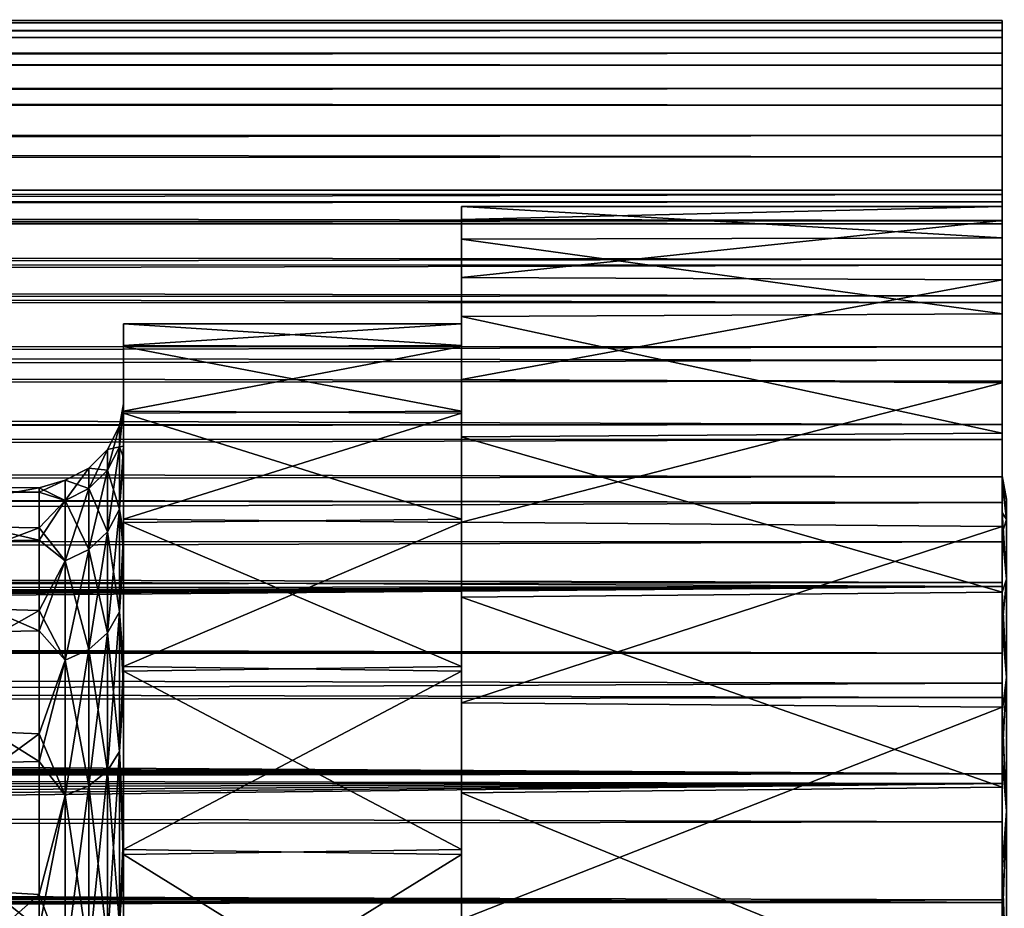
# Model space of a CAD drawing. Header units: metres. Extents: x -95 to 103, y -12 to 12.
# Tile 507 of 520: x 86.69 to 92.51, y 7.24 to 12.5. Entities that reach past the tile are written whole.
import ezdxf

# ---------------------------------------------------------------- set-up
doc = ezdxf.new("R2010")
doc.units = ezdxf.units.M
doc.layers.add('solid_P74500', color=7, linetype='CONTINUOUS')
doc.layers.add('solid_P74500_01', color=7, linetype='CONTINUOUS')

msp = doc.modelspace()

# ---------------------------------------------------------------- linework, layer by layer
at = {"layer": 'solid_P74500'}
for points in [[(92.5, 12.481928, 0.665971), (-94.018356, 12.49976, -0.077512), (-94.018356, 12.467588, 0.899581)], [(92.5, 12.495838, -0.301823), (-94.018356, 12.455473, -1.054131), (-94.018356, 12.49976, -0.077512)], [(92.5, 12.481928, 0.665971), (92.5, 12.495838, -0.301823), (-94.018356, 12.49976, -0.077512)], [(92.5, 12.495838, -0.301823), (92.5, 12.43596, -1.263382), (-94.018356, 12.455473, -1.054131)], [(92.5, 12.393863, 1.624296), (92.5, 12.481928, 0.665971), (-94.018356, 12.467588, 0.899581)], [(92.5, 12.393863, 1.624296), (-94.018356, 12.467588, 0.899581), (-94.018356, 12.359155, 1.871172)], [(92.5, 12.43596, -1.263382), (-94.018356, 12.334999, -2.024302), (-94.018356, 12.455473, -1.054131)], [(92.5, 12.43596, -1.263382), (92.5, 12.301381, -2.216895), (-94.018356, 12.334999, -2.024302)], [(92.5, 12.230513, 2.578059), (92.5, 12.393863, 1.624296), (-94.018356, 12.359155, 1.871172)], [(92.5, 12.230513, 2.578059), (-94.018356, 12.359155, 1.871172), (-94.018356, 12.175124, 2.831317)], [(92.5, 12.301381, -2.216895), (-94.018356, 12.139074, -2.982091), (-94.018356, 12.334999, -2.024302)], [(92.5, 12.301381, -2.216895), (92.5, 12.093372, -3.161001), (-94.018356, 12.139074, -2.982091)], [(92.5, 11.994627, 3.517508), (92.5, 12.230513, 2.578059), (-94.018356, 12.175124, 2.831317)], [(92.5, 11.994627, 3.517508), (-94.018356, 12.175124, 2.831317), (-94.018356, 11.91662, 3.774144)], [(92.5, 12.093372, -3.161001), (-94.018356, 11.868898, -3.921639), (-94.018356, 12.139074, -2.982091)], [(92.5, 12.093372, -3.161001), (92.5, 11.815084, -4.080569), (-94.018356, 11.868898, -3.921639)], [(92.5, 11.688339, 4.429967), (92.5, 11.994627, 3.517508), (-94.018356, 11.91662, 3.774144)], [(92.5, 11.688339, 4.429967), (-94.018356, 11.91662, 3.774144), (-94.018356, 11.585225, 4.693885)], [(92.5, 11.815084, -4.080569), (-94.018356, 11.526122, -4.8372), (-94.018356, 11.868898, -3.921639)], [(92.5, 11.815084, -4.080569), (92.5, 11.464594, -4.979849), (-94.018356, 11.526122, -4.8372)], [(92.5, 11.309745, 5.321542), (92.5, 11.688339, 4.429967), (-94.018356, 11.585225, 4.693885)], [(92.5, 11.309745, 5.321542), (-94.018356, 11.585225, 4.693885), (-94.018356, 11.182966, 5.584915)], [(92.5, 11.464594, -4.979849), (-94.018356, 11.112844, -5.723173), (-94.018356, 11.526122, -4.8372)], [(92.5, 11.464594, -4.979849), (92.5, 11.046103, -5.850588), (-94.018356, 11.112844, -5.723173)], [(92.5, 10.866352, 6.178134), (92.5, 11.309745, 5.321542), (-94.018356, 11.182966, 5.584915)], [(92.5, 10.866352, 6.178134), (-94.018356, 11.182966, 5.584915), (-94.018356, 10.712303, 6.441782)], [(92.5, 11.046103, -5.850588), (-94.018356, 10.631591, -6.574138), (-94.018356, 11.112844, -5.723173)], [(92.5, 11.046103, -5.850588), (92.5, 10.563919, -6.681711), (-94.018356, 10.631591, -6.574138)], [(92.5, 10.36127, 6.99251), (92.5, 10.866352, 6.178134), (-94.018356, 10.712303, 6.441782)], [(-90.699997, 10.024678, -5.63523), (92.5, 10.103848, -5.491487), (-92.5, 10.740477, -4.109482)], [(92.5, 10.36127, 6.99251), (-94.018356, 10.712303, 6.441782), (-94.018356, 10.176115, 7.259248)], [(92.5, 10.563919, -6.681711), (-94.018356, 10.085306, -7.38489), (-94.018356, 10.631591, -6.574138)], [(92.5, 10.563919, -6.681711), (92.5, 10.0152, -7.478519), (-94.018356, 10.085306, -7.38489)], [(92.5, 9.793223, 7.7681), (92.5, 10.36127, 6.99251), (-94.018356, 10.176115, 7.259248)], [(92.5, 9.793223, 7.7681), (-94.018356, 10.176115, 7.259248), (-94.018356, 9.577682, 8.03231)], [(92.5, 10.0152, -7.478519), (-94.018356, 9.477332, -8.150471), (-94.018356, 10.085306, -7.38489)], [(92.5, 10.0152, -7.478519), (92.5, 9.409225, -8.228889), (-94.018356, 9.477332, -8.150471)], [(92.5, 9.169497, 8.495161), (92.5, 9.793223, 7.7681), (-94.018356, 9.577682, 8.03231)], [(92.5, 9.169497, 8.495161), (-94.018356, 9.577682, 8.03231), (-94.018356, 8.920666, 8.756239)], [(92.5, 8.487373, 9.175829), (92.5, 9.169497, 8.495161), (-94.018356, 8.920666, 8.756239)], [(-84.199997, 8.54, -7.701844), (92.5, 9.145422, -6.971025), (-92.5, 8.940191, -7.233159)], [(-74.199997, 8.54, -7.701844), (92.5, 9.145422, -6.971025), (-79.199997, 8.54, -7.701844)], [(-69.199997, 8.54, -7.701844), (92.5, 9.145422, -6.971025), (-74.199997, 8.54, -7.701844)], [(-64.199997, 8.54, -7.701844), (92.5, 9.145422, -6.971025), (-69.199997, 8.54, -7.701844)], [(-59.200001, 8.54, -7.701844), (92.5, 9.145422, -6.971025), (-64.199997, 8.54, -7.701844)], [(-54.200001, 8.54, -7.701844), (92.5, 9.145422, -6.971025), (-59.200001, 8.54, -7.701844)], [(-49.200001, 8.54, -7.701844), (92.5, 9.145422, -6.971025), (-54.200001, 8.54, -7.701844)], [(-44.200001, 8.54, -7.701844), (92.5, 9.145422, -6.971025), (-49.200001, 8.54, -7.701844)], [(-39.200001, 8.54, -7.701844), (92.5, 9.145422, -6.971025), (-44.200001, 8.54, -7.701844)], [(-34.200001, 8.54, -7.701844), (92.5, 9.145422, -6.971025), (-39.200001, 8.54, -7.701844)], [(-29.200001, 8.54, -7.701844), (92.5, 9.145422, -6.971025), (-34.200001, 8.54, -7.701844)], [(-24.200001, 8.54, -7.701844), (92.5, 9.145422, -6.971025), (-29.200001, 8.54, -7.701844)], [(-19.200001, 8.54, -7.701844), (92.5, 9.145422, -6.971025), (-24.200001, 8.54, -7.701844)], [(-18.96921, 8.520817, -7.723062), (92.5, 9.145422, -6.971025), (-19.200001, 8.54, -7.701844)], [(92.5, 8.487373, 9.175829), (-94.018356, 8.920666, 8.756239), (-94.018356, 8.209083, 9.426609)], [(92.5, 7.752533, 9.805175), (92.5, 8.487373, 9.175829), (-94.018356, 8.209083, 9.426609)], [(92.5, 7.752533, 9.805175), (-94.018356, 8.209083, 9.426609), (-94.018356, 7.447287, 10.039319)], [(92.5, 6.975814, 10.372194), (92.5, 7.752533, 9.805175), (-94.018356, 7.447287, 10.039319)], [(92.5, 6.975814, 10.372194), (-94.018356, 7.447287, 10.039319), (-94.018356, 6.639937, 10.59062)]]:
    msp.add_3dface(points, dxfattribs=at)
at = {"layer": 'solid_P74500_01'}
for points in [[(92.5, 12.481928, 0.665971), (92.5, 12.43596, -1.263382), (92.5, 12.495838, -0.301823)], [(92.5, 12.393863, 1.624296), (92.5, 12.43596, -1.263382), (92.5, 12.481928, 0.665971)], [(92.5, 12.393863, 1.624296), (92.5, 12.301381, -2.216895), (92.5, 12.43596, -1.263382)], [(92.5, 12.230513, 2.578059), (92.5, 12.301381, -2.216895), (92.5, 12.393863, 1.624296)], [(92.5, 12.230513, 2.578059), (92.5, 12.093372, -3.161001), (92.5, 12.301381, -2.216895)], [(92.5, 11.994627, 3.517508), (92.5, 12.093372, -3.161001), (92.5, 12.230513, 2.578059)], [(92.5, 11.994627, 3.517508), (92.5, 11.815084, -4.080569), (92.5, 12.093372, -3.161001)], [(92.5, 11.688339, 4.429967), (92.5, 11.815084, -4.080569), (92.5, 11.994627, 3.517508)], [(92.5, 11.491738, -0.424625), (92.5, 11.464594, -4.979849), (92.5, 11.815084, -4.080569)], [(92.5, 11.491738, -0.424625), (92.5, 11.815084, -4.080569), (92.5, 11.688339, 4.429967)], [(92.5, 11.491738, -0.424625), (92.5, 11.688339, 4.429967), (92.5, 11.309745, 5.321542)], [(-92.5, 11.468995, 0.842063), (92.5, 11.491738, -0.424625), (92.5, 11.422012, 1.336178)], [(-92.5, 11.468995, -0.842063), (92.5, 11.292068, -2.174449), (92.5, 11.491738, -0.424625)], [(-92.5, 11.468995, 0.842063), (-92.5, 11.468995, -0.842063), (92.5, 11.491738, -0.424625)], [(92.5, 11.292068, -2.174449), (92.5, 11.464594, -4.979849), (92.5, 11.491738, -0.424625)], [(92.5, 11.491738, -0.424625), (92.5, 11.309745, 5.321542), (92.5, 11.422012, 1.336178)], [(-92.5, 11.223517, 2.504364), (-92.5, 11.468995, 0.842063), (92.5, 11.422012, 1.336178)], [(-92.5, 11.468995, -0.842063), (-92.5, 11.223517, -2.504364), (92.5, 11.292068, -2.174449)], [(-92.5, 11.223517, 2.504364), (92.5, 11.422012, 1.336178), (92.5, 11.082841, 3.068647)], [(92.5, 11.292068, -2.174449), (92.5, 11.046103, -5.850588), (92.5, 11.464594, -4.979849)], [(92.5, 11.422012, 1.336178), (92.5, 11.309745, 5.321542), (92.5, 11.082841, 3.068647)], [(89.300003, 11.317252, 1.370241), (92.5, 11.311933, 1.413201), (92.5, 11.394506, -0.338184)], [(89.300003, 11.393274, -0.379125), (92.5, 11.394506, -0.338184), (92.5, 11.20853, -2.078288)], [(89.300003, 11.393274, -0.379125), (89.300003, 11.317252, 1.370241), (92.5, 11.394506, -0.338184)], [(89.300003, 11.200934, -2.118537), (89.300003, 11.393274, -0.379125), (92.5, 11.20853, -2.078288)], [(89.300003, 10.699534, 0.015065), (89.300003, 11.317252, 1.370241), (89.300003, 11.393274, -0.379125)], [(89.300003, 10.570976, -1.654923), (89.300003, 11.393274, -0.379125), (89.300003, 11.200934, -2.118537)], [(89.300003, 10.570976, -1.654923), (89.300003, 10.699534, 0.015065), (89.300003, 11.393274, -0.379125)], [(92.5, 9.799985, 0.543777), (92.5, 11.394506, -0.338184), (92.5, 11.311933, 1.413201)], [(92.5, 9.758893, -1.04796), (92.5, 11.20853, -2.078288), (92.5, 11.394506, -0.338184)], [(92.5, 9.799985, 0.543777), (92.5, 9.758893, -1.04796), (92.5, 11.394506, -0.338184)], [(89.300003, 11.317252, 1.370241), (89.300003, 10.972964, 3.090317), (92.5, 11.311933, 1.413201)], [(89.300003, 10.565961, 1.686143), (89.300003, 10.972964, 3.090317), (89.300003, 11.317252, 1.370241)], [(89.300003, 10.699534, 0.015065), (89.300003, 10.565961, 1.686143), (89.300003, 11.317252, 1.370241)], [(89.300003, 10.972964, 3.090317), (92.5, 10.959953, 3.135862), (92.5, 11.311933, 1.413201)], [(92.5, 9.583197, 2.122322), (92.5, 11.311933, 1.413201), (92.5, 10.959953, 3.135862)], [(92.5, 9.583197, 2.122322), (92.5, 9.799985, 0.543777), (92.5, 11.311933, 1.413201)], [(92.5, 11.082841, 3.068647), (92.5, 11.309745, 5.321542), (92.5, 10.866352, 6.178134)], [(-92.5, 11.223517, -2.504364), (92.5, 10.826803, -3.876502), (92.5, 11.292068, -2.174449)], [(92.5, 10.826803, -3.876502), (92.5, 11.046103, -5.850588), (92.5, 11.292068, -2.174449)], [(-92.5, 10.740477, 4.109482), (-92.5, 11.223517, 2.504364), (92.5, 11.082841, 3.068647)], [(-92.5, 11.223517, -2.504364), (-92.5, 10.740477, -4.109482), (92.5, 10.826803, -3.876502)], [(89.300003, 11.200934, -2.118537), (92.5, 11.20853, -2.078288), (92.5, 10.758325, -3.77044)], [(89.300003, 10.743896, -3.811253), (89.300003, 11.200934, -2.118537), (92.5, 10.758325, -3.77044)], [(89.300003, 10.18262, -3.286901), (89.300003, 11.200934, -2.118537), (89.300003, 10.743896, -3.811253)], [(89.300003, 10.18262, -3.286901), (89.300003, 10.570976, -1.654923), (89.300003, 11.200934, -2.118537)], [(92.5, 9.460423, -2.615629), (92.5, 10.758325, -3.77044), (92.5, 11.20853, -2.078288)], [(92.5, 9.758893, -1.04796), (92.5, 9.460423, -2.615629), (92.5, 11.20853, -2.078288)], [(-92.5, 10.740477, 4.109482), (92.5, 11.082841, 3.068647), (92.5, 10.483776, 4.725131)], [(92.5, 11.082841, 3.068647), (92.5, 10.866352, 6.178134), (92.5, 10.483776, 4.725131)], [(92.5, 10.826803, -3.876502), (92.5, 10.563919, -6.681711), (92.5, 11.046103, -5.850588)], [(89.300003, 10.972964, 3.090317), (89.300003, 10.370142, 4.733569), (92.5, 10.959953, 3.135862)], [(89.300003, 10.17155, 3.321003), (89.300003, 10.370142, 4.733569), (89.300003, 10.972964, 3.090317)], [(89.300003, 10.565961, 1.686143), (89.300003, 10.17155, 3.321003), (89.300003, 10.972964, 3.090317)], [(89.300003, 10.370142, 4.733569), (92.5, 10.349706, 4.777828), (92.5, 10.959953, 3.135862)], [(92.5, 9.112163, 3.648175), (92.5, 10.959953, 3.135862), (92.5, 10.349706, 4.777828)], [(92.5, 9.112163, 3.648175), (92.5, 9.583197, 2.122322), (92.5, 10.959953, 3.135862)], [(92.5, 10.483776, 4.725131), (92.5, 10.866352, 6.178134), (92.5, 10.36127, 6.99251)], [(-92.5, 10.740477, -4.109482), (92.5, 10.103848, -5.491487), (92.5, 10.826803, -3.876502)], [(92.5, 10.103848, -5.491487), (92.5, 10.563919, -6.681711), (92.5, 10.826803, -3.876502)], [(-90.699997, 10.024678, 5.63523), (-92.5, 10.740477, 4.109482), (92.5, 10.483776, 4.725131)], [(89.300003, 10.743896, -3.811253), (92.5, 10.758325, -3.77044), (92.5, 10.052416, -5.376331)], [(89.300003, 10.029922, -5.418015), (89.300003, 10.743896, -3.811253), (92.5, 10.052416, -5.376331)], [(89.300003, 9.54318, -4.838486), (89.300003, 10.743896, -3.811253), (89.300003, 10.029922, -5.418015)], [(89.300003, 9.54318, -4.838486), (89.300003, 10.18262, -3.286901), (89.300003, 10.743896, -3.811253)], [(92.5, 8.909111, -4.119095), (92.5, 10.052416, -5.376331), (92.5, 10.758325, -3.77044)], [(92.5, 9.460423, -2.615629), (92.5, 8.909111, -4.119095), (92.5, 10.758325, -3.77044)], [(87.300003, 10.570976, 1.654923), (89.300003, 10.565961, 1.686143), (89.300003, 10.699534, 0.015065)], [(87.300003, 10.699534, -0.015065), (89.300003, 10.699534, 0.015065), (89.300003, 10.570976, -1.654923)], [(87.300003, 10.699534, -0.015065), (87.300003, 10.570976, 1.654923), (89.300003, 10.699534, 0.015065)], [(87.300003, 10.565961, -1.686143), (87.300003, 10.699534, -0.015065), (89.300003, 10.570976, -1.654923)], [(87.300003, 10.565961, -1.686143), (87.300003, 10.570976, 1.654923), (87.300003, 10.699534, -0.015065)], [(87.300003, 10.570976, 1.654923), (87.300003, 10.18262, 3.286901), (89.300003, 10.565961, 1.686143)], [(87.300003, 10.565961, -1.686143), (89.300003, 10.570976, -1.654923), (89.300003, 10.18262, -3.286901)], [(87.300003, 10.22588, 0.69491), (87.300003, 10.18262, 3.286901), (87.300003, 10.570976, 1.654923)], [(87.300003, 10.22588, 0.69491), (87.300003, 10.570976, 1.654923), (87.300003, 10.565961, -1.686143)], [(87.300003, 10.18262, 3.286901), (89.300003, 10.17155, 3.321003), (89.300003, 10.565961, 1.686143)], [(87.300003, 10.17155, -3.321003), (87.300003, 10.565961, -1.686143), (89.300003, 10.18262, -3.286901)], [(87.300003, 10.565961, -1.686143), (87.300003, 10.17155, -3.321003), (87.300003, 10.202912, -0.976411)], [(87.300003, 10.202912, -0.976411), (87.300003, 10.22588, 0.69491), (87.300003, 10.565961, -1.686143)], [(92.5, 10.103848, -5.491487), (92.5, 10.0152, -7.478519), (92.5, 10.563919, -6.681711)], [(-90.699997, 10.024678, 5.63523), (92.5, 10.483776, 4.725131), (92.5, 9.641595, 6.268019)], [(92.5, 10.483776, 4.725131), (92.5, 10.36127, 6.99251), (92.5, 9.793223, 7.7681)], [(92.5, 10.483776, 4.725131), (92.5, 9.793223, 7.7681), (92.5, 9.641595, 6.268019)], [(89.300003, 10.370142, 4.733569), (89.300003, 9.525717, 6.262519), (92.5, 10.349706, 4.777828)], [(89.300003, 9.524288, 4.875311), (89.300003, 9.525717, 6.262519), (89.300003, 10.370142, 4.733569)], [(89.300003, 10.17155, 3.321003), (89.300003, 9.524288, 4.875311), (89.300003, 10.370142, 4.733569)], [(89.300003, 9.525717, 6.262519), (92.5, 9.500687, 6.300681), (92.5, 10.349706, 4.777828)], [(92.5, 8.401117, 5.074662), (92.5, 10.349706, 4.777828), (92.5, 9.500687, 6.300681)], [(92.5, 8.401117, 5.074662), (92.5, 9.112163, 3.648175), (92.5, 10.349706, 4.777828)], [(87.275673, 9.971642, 1.579353), (87.300003, 9.97646, 2.351504), (87.300003, 10.22588, 0.69491)], [(87.275673, 10.09594), (87.300003, 10.22588, 0.69491), (87.300003, 10.202912, -0.976411)], [(87.275673, 9.971642, 1.579353), (87.300003, 10.22588, 0.69491), (87.275673, 10.09594)], [(87.275673, 9.971642, -1.579353), (87.300003, 10.202912, -0.976411), (87.300003, 9.908623, -2.622869)], [(87.275673, 10.09594), (87.300003, 10.202912, -0.976411), (87.275673, 9.971642, -1.579353)], [(87.300003, 10.22588, 0.69491), (87.300003, 9.97646, 2.351504), (87.300003, 10.18262, 3.286901)], [(87.300003, 9.908623, -2.622869), (87.300003, 10.202912, -0.976411), (87.300003, 10.17155, -3.321003)], [(87.300003, 10.18262, 3.286901), (87.300003, 9.54318, 4.838486), (89.300003, 10.17155, 3.321003)], [(87.300003, 10.17155, -3.321003), (89.300003, 10.18262, -3.286901), (89.300003, 9.54318, -4.838486)], [(87.300003, 9.97646, 2.351504), (87.300003, 9.54318, 4.838486), (87.300003, 10.18262, 3.286901)], [(87.300003, 9.54318, 4.838486), (89.300003, 9.524288, 4.875311), (89.300003, 10.17155, 3.321003)], [(87.300003, 9.524288, -4.875311), (87.300003, 10.17155, -3.321003), (89.300003, 9.54318, -4.838486)], [(87.300003, 9.908623, -2.622869), (87.300003, 10.17155, -3.321003), (87.300003, 9.524288, -4.875311)], [(-90.699997, 9.904712, -5.843516), (92.5, 9.145422, -6.971025), (92.5, 10.103848, -5.491487)], [(-90.699997, 9.96524, -5.739686), (-90.699997, 9.904712, -5.843516), (92.5, 10.103848, -5.491487)], [(-90.699997, 10.024678, -5.63523), (-90.699997, 9.96524, -5.739686), (92.5, 10.103848, -5.491487)], [(87.275673, 10.09594), (87.204697, 9.956362), (87.204697, 9.833782, 1.557518)], [(87.275673, 10.09594), (87.275673, 9.971642, -1.579353), (87.204697, 9.956362)], [(87.275673, 9.971642, 1.579353), (87.275673, 10.09594), (87.204697, 9.833782, 1.557518)], [(92.5, 9.145422, -6.971025), (92.5, 10.0152, -7.478519), (92.5, 10.103848, -5.491487)], [(-90.699997, 9.96524, 5.739686), (-90.699997, 10.024678, 5.63523), (92.5, 9.641595, 6.268019)], [(89.300003, 10.029922, -5.418015), (92.5, 10.052416, -5.376331), (92.5, 9.110524, -6.851632)], [(89.300003, 9.081054, -6.890465), (89.300003, 10.029922, -5.418015), (92.5, 9.110524, -6.851632)], [(89.300003, 8.670927, -6.268348), (89.300003, 10.029922, -5.418015), (89.300003, 9.081054, -6.890465)], [(89.300003, 8.670927, -6.268348), (89.300003, 9.54318, -4.838486), (89.300003, 10.029922, -5.418015)], [(92.5, 7.129109, -6.746914), (92.5, 9.110524, -6.851632), (92.5, 10.052416, -5.376331)], [(92.5, 8.123271, -5.508266), (92.5, 7.129109, -6.746914), (92.5, 10.052416, -5.376331)], [(92.5, 8.909111, -4.119095), (92.5, 8.123271, -5.508266), (92.5, 10.052416, -5.376331)], [(-90.699997, 9.904712, 5.843516), (-90.699997, 9.96524, 5.739686), (92.5, 9.641595, 6.268019)], [(87.275673, 9.971642, -1.579353), (87.204697, 9.833782, -1.557518), (87.204697, 9.956362)], [(87.275673, 9.971642, -1.579353), (87.275673, 9.60181, -3.119817), (87.204697, 9.833782, -1.557518)], [(87.275673, 9.971642, 1.579353), (87.204697, 9.833782, 1.557518), (87.204697, 9.469063, 3.076685)], [(87.275673, 9.60181, 3.119817), (87.275673, 9.971642, 1.579353), (87.204697, 9.469063, 3.076685)], [(87.275673, 9.60181, 3.119817), (87.300003, 9.45784, 3.950548), (87.300003, 9.97646, 2.351504)], [(87.275673, 9.60181, 3.119817), (87.300003, 9.97646, 2.351504), (87.275673, 9.971642, 1.579353)], [(87.275673, 9.971642, -1.579353), (87.300003, 9.908623, -2.622869), (87.275673, 9.60181, -3.119817)], [(87.300003, 9.97646, 2.351504), (87.300003, 9.45784, 3.950548), (87.300003, 9.54318, 4.838486)], [(92.5, 9.145422, -6.971025), (92.5, 9.409225, -8.228889), (92.5, 10.0152, -7.478519)], [(87.204697, 9.956362), (87.094017, 9.845584), (87.094017, 9.724368, 1.540189)], [(87.204697, 9.956362), (87.204697, 9.833782, -1.557518), (87.094017, 9.845584)], [(87.204697, 9.833782, 1.557518), (87.204697, 9.956362), (87.094017, 9.724368, 1.540189)], [(87.275673, 9.60181, -3.119817), (87.300003, 9.908623, -2.622869), (87.300003, 9.348649, -4.202593)], [(87.300003, 9.348649, -4.202593), (87.300003, 9.908623, -2.622869), (87.300003, 9.524288, -4.875311)], [(-92.5, 9.904712, 5.843516), (-90.699997, 9.904712, 5.843516), (92.5, 9.641595, 6.268019)], [(-92.5, 8.940191, 7.233159), (-92.5, 9.904712, 5.843516), (92.5, 9.641595, 6.268019)], [(-90.699997, 9.904712, -5.843516), (-92.5, 8.940191, -7.233159), (92.5, 9.145422, -6.971025)], [(87.094017, 9.845584), (86.954506, 9.774471), (86.954506, 9.654132, 1.529064)], [(87.094017, 9.845584), (87.094017, 9.724368, -1.540189), (86.954506, 9.774471)], [(87.094017, 9.724368, 1.540189), (87.094017, 9.845584), (86.954506, 9.654132, 1.529064)], [(87.204697, 9.833782, -1.557518), (87.094017, 9.724368, -1.540189), (87.094017, 9.845584)], [(87.204697, 9.833782, -1.557518), (87.204697, 9.469063, -3.076685), (87.094017, 9.724368, -1.540189)], [(87.204697, 9.833782, 1.557518), (87.094017, 9.724368, 1.540189), (87.094017, 9.363707, 3.042453)], [(87.204697, 9.469063, 3.076685), (87.204697, 9.833782, 1.557518), (87.094017, 9.363707, 3.042453)], [(87.275673, 9.60181, -3.119817), (87.204697, 9.469063, -3.076685), (87.204697, 9.833782, -1.557518)], [(92.524475, 9.660992), (92.5, 9.758893, -1.04796), (92.5, 9.799985, 0.543777)], [(92.524475, 9.542048, 1.511312), (92.5, 9.799985, 0.543777), (92.5, 9.583197, 2.122322)], [(92.524475, 9.542048, 1.511312), (92.524475, 9.660992), (92.5, 9.799985, 0.543777)], [(92.5, 9.641595, 6.268019), (92.5, 9.793223, 7.7681), (92.5, 9.169497, 8.495161)], [(85.599998, 9.733243, 0.571378), (86.800003, 9.728512, 0.64696), (86.800003, 9.703868, -0.947337)], [(85.599998, 9.733243, 0.571378), (85.599998, 9.511627, 2.142768), (86.800003, 9.728512, 0.64696)], [(85.599998, 9.697008, -1.015148), (85.599998, 9.733243, 0.571378), (86.800003, 9.703868, -0.947337)], [(86.954506, 9.774471), (86.800003, 9.703868, -0.947337), (86.800003, 9.728512, 0.64696)], [(86.954506, 9.654132, 1.529064), (86.954506, 9.774471), (86.800003, 9.728512, 0.64696)], [(86.954506, 9.774471), (86.954506, 9.654132, -1.529064), (86.800003, 9.703868, -0.947337)], [(87.094017, 9.724368, -1.540189), (86.954506, 9.654132, -1.529064), (86.954506, 9.774471)], [(92.524475, 9.542048, -1.511312), (92.5, 9.460423, -2.615629), (92.5, 9.758893, -1.04796)], [(92.524475, 9.660992), (92.524475, 9.542048, -1.511312), (92.5, 9.758893, -1.04796)], [(85.599998, 9.511627, 2.142768), (86.800003, 9.492972, 2.223955), (86.800003, 9.728512, 0.64696)], [(85.599998, 9.697008, -1.015148), (86.800003, 9.703868, -0.947337), (86.800003, 9.4197, -2.516299)], [(85.599998, 9.403882, -2.574781), (85.599998, 9.697008, -1.015148), (86.800003, 9.4197, -2.516299)], [(86.954506, 9.654132, 1.529064), (86.800003, 9.728512, 0.64696), (86.800003, 9.492972, 2.223955)], [(86.954506, 9.654132, -1.529064), (86.800003, 9.4197, -2.516299), (86.800003, 9.703868, -0.947337)], [(87.094017, 9.724368, -1.540189), (87.094017, 9.363707, -3.042453), (86.954506, 9.654132, -1.529064)], [(87.094017, 9.724368, 1.540189), (86.954506, 9.654132, 1.529064), (86.954506, 9.296075, 3.020478)], [(87.094017, 9.363707, 3.042453), (87.094017, 9.724368, 1.540189), (86.954506, 9.296075, 3.020478)], [(87.204697, 9.469063, -3.076685), (87.094017, 9.363707, -3.042453), (87.094017, 9.724368, -1.540189)], [(-92.5, 8.940191, 7.233159), (92.5, 9.641595, 6.268019), (92.5, 8.572252, 7.665731)], [(86.954506, 9.296075, 3.020478), (86.954506, 9.654132, 1.529064), (86.800003, 9.492972, 2.223955)], [(86.954506, 9.654132, -1.529064), (86.954506, 9.296075, -3.020478), (86.800003, 9.4197, -2.516299)], [(87.094017, 9.363707, -3.042453), (86.954506, 9.296075, -3.020478), (86.954506, 9.654132, -1.529064)], [(92.5, 9.641595, 6.268019), (92.5, 9.169497, 8.495161), (92.5, 8.572252, 7.665731)], [(87.275673, 9.60181, -3.119817), (87.275673, 8.995548, -4.583461), (87.204697, 9.469063, -3.076685)], [(87.275673, 9.60181, 3.119817), (87.204697, 9.469063, 3.076685), (87.204697, 8.871183, 4.520093)], [(87.275673, 8.995548, 4.583461), (87.275673, 9.60181, 3.119817), (87.204697, 8.871183, 4.520093)], [(87.275673, 8.995548, 4.583461), (87.300003, 9.45784, 3.950548), (87.275673, 9.60181, 3.119817)], [(87.275673, 9.60181, -3.119817), (87.300003, 9.348649, -4.202593), (87.275673, 8.995548, -4.583461)], [(92.524475, 9.188148, 2.98541), (92.5, 9.583197, 2.122322), (92.5, 9.112163, 3.648175)], [(92.524475, 9.188148, 2.98541), (92.524475, 9.542048, 1.511312), (92.5, 9.583197, 2.122322)], [(85.599998, 9.511627, 2.142768), (85.599998, 9.03803, 3.657392), (86.800003, 9.492972, 2.223955)], [(87.300003, 9.54318, 4.838486), (87.300003, 8.670927, 6.268348), (89.300003, 9.524288, 4.875311)], [(87.300003, 9.524288, -4.875311), (89.300003, 9.54318, -4.838486), (89.300003, 8.670927, -6.268348)], [(87.300003, 8.686823, 5.43909), (87.300003, 8.670927, 6.268348), (87.300003, 9.54318, 4.838486)], [(87.300003, 9.45784, 3.950548), (87.300003, 8.686823, 5.43909), (87.300003, 9.54318, 4.838486)], [(87.300003, 8.670927, 6.268348), (89.300003, 8.644867, 6.304142), (89.300003, 9.524288, 4.875311)], [(87.300003, 8.644867, -6.304142), (87.300003, 9.524288, -4.875311), (89.300003, 8.670927, -6.268348)], [(87.300003, 9.348649, -4.202593), (87.300003, 9.524288, -4.875311), (87.300003, 8.644867, -6.304142)], [(89.300003, 9.525717, 6.262519), (89.300003, 8.455773, 7.64571), (92.5, 9.500687, 6.300681)], [(89.300003, 7.558485, 7.573778), (89.300003, 8.455773, 7.64571), (89.300003, 9.525717, 6.262519)], [(89.300003, 8.644867, 6.304142), (89.300003, 7.558485, 7.573778), (89.300003, 9.525717, 6.262519)], [(89.300003, 9.524288, 4.875311), (89.300003, 8.644867, 6.304142), (89.300003, 9.525717, 6.262519)], [(89.300003, 8.455773, 7.64571), (92.5, 8.430572, 7.673532), (92.5, 9.500687, 6.300681)], [(92.524475, 9.542048, -1.511312), (92.524475, 9.188148, -2.98541), (92.5, 9.460423, -2.615629)], [(92.5, 7.471711, 6.365205), (92.5, 9.500687, 6.300681), (92.5, 8.430572, 7.673532)], [(92.5, 7.471711, 6.365205), (92.5, 8.401117, 5.074662), (92.5, 9.500687, 6.300681)], [(-19.200006, 9.057376, -8.614751), (-94.018356, 9.477332, -8.150471), (92.5, 9.409225, -8.228889)], [(85.599998, 9.03803, 3.657392), (86.800003, 9.003549, 3.741471), (86.800003, 9.492972, 2.223955)], [(86.954506, 9.296075, 3.020478), (86.800003, 9.492972, 2.223955), (86.800003, 9.003549, 3.741471)], [(87.204697, 9.469063, -3.076685), (87.204697, 8.871183, -4.520093), (87.094017, 9.363707, -3.042453)], [(87.204697, 9.469063, 3.076685), (87.094017, 9.363707, 3.042453), (87.094017, 8.772479, 4.469801)], [(87.204697, 8.871183, 4.520093), (87.204697, 9.469063, 3.076685), (87.094017, 8.772479, 4.469801)], [(87.275673, 8.995548, -4.583461), (87.204697, 8.871183, -4.520093), (87.204697, 9.469063, -3.076685)], [(87.275673, 8.995548, 4.583461), (87.300003, 8.686823, 5.43909), (87.300003, 9.45784, 3.950548)], [(92.524475, 9.188148, -2.98541), (92.5, 8.909111, -4.119095), (92.5, 9.460423, -2.615629)], [(-19.200006, 9.057376, -8.614751), (92.5, 9.409225, -8.228889), (92.5, 8.749893, -8.926759)], [(85.599998, 9.403882, -2.574781), (86.800003, 9.4197, -2.516299), (86.800003, 8.883607, -4.017963)], [(85.599998, 8.86163, -4.066204), (85.599998, 9.403882, -2.574781), (86.800003, 8.883607, -4.017963)], [(86.954506, 9.296075, -3.020478), (86.800003, 8.883607, -4.017963), (86.800003, 9.4197, -2.516299)], [(92.5, 9.145422, -6.971025), (92.5, 8.749893, -8.926759), (92.5, 9.409225, -8.228889)], [(87.094017, 9.363707, -3.042453), (87.094017, 8.772479, -4.469801), (86.954506, 9.296075, -3.020478)], [(87.094017, 9.363707, 3.042453), (86.954506, 9.296075, 3.020478), (86.954506, 8.709118, 4.437517)], [(87.094017, 8.772479, 4.469801), (87.094017, 9.363707, 3.042453), (86.954506, 8.709118, 4.437517)], [(87.204697, 8.871183, -4.520093), (87.094017, 8.772479, -4.469801), (87.094017, 9.363707, -3.042453)], [(87.275673, 8.995548, -4.583461), (87.300003, 9.348649, -4.202593), (87.300003, 8.539742, -5.667473)], [(87.300003, 8.539742, -5.667473), (87.300003, 9.348649, -4.202593), (87.300003, 8.644867, -6.304142)], [(86.954506, 8.709118, 4.437517), (86.954506, 9.296075, 3.020478), (86.800003, 9.003549, 3.741471)], [(86.954506, 9.296075, -3.020478), (86.954506, 8.709118, -4.437517), (86.800003, 8.883607, -4.017963)], [(87.094017, 8.772479, -4.469801), (86.954506, 8.709118, -4.437517), (86.954506, 9.296075, -3.020478)], [(92.524475, 9.188148, -2.98541), (92.524475, 8.608006, -4.385998), (92.5, 8.909111, -4.119095)], [(92.524475, 8.608006, 4.385998), (92.524475, 9.188148, 2.98541), (92.5, 9.112163, 3.648175)], [(92.5, 8.572252, 7.665731), (92.5, 9.169497, 8.495161), (92.5, 8.487373, 9.175829)], [(-84.199997, 8.54, -7.701844), (-79.199997, 8.54, -7.701844), (92.5, 9.145422, -6.971025)], [(-18.96921, 8.520817, -7.723062), (-18.735262, 8.460627, -7.788954), (92.5, 9.145422, -6.971025)], [(-18.735262, 8.460627, -7.788954), (-18.49988, 8.352461, -7.904833), (92.5, 9.145422, -6.971025)], [(-18.49988, 8.352461, -7.904833), (-18.269226, 8.185938, -8.077154), (92.5, 9.145422, -6.971025)], [(-18.269226, 8.185938, -8.077154), (92.5, 7.978936, -8.2818), (92.5, 9.145422, -6.971025)], [(89.300003, 9.081054, -6.890465), (92.5, 9.110524, -6.851632), (92.5, 7.957241, -8.163379)], [(92.5, 7.978936, -8.2818), (92.5, 8.749893, -8.926759), (92.5, 9.145422, -6.971025)], [(92.524475, 8.608006, 4.385998), (92.5, 9.112163, 3.648175), (92.5, 8.401117, 5.074662)], [(92.5, 5.950014, -7.806368), (92.5, 7.957241, -8.163379), (92.5, 9.110524, -6.851632)], [(92.5, 7.129109, -6.746914), (92.5, 5.950014, -7.806368), (92.5, 9.110524, -6.851632)], [(-18.960751, 9.043484, -8.629334), (-19.200006, 9.057376, -8.614751), (92.5, 8.749893, -8.926759)], [(-18.700357, 8.978143, -8.697296), (-18.960751, 9.043484, -8.629334), (92.5, 8.749893, -8.926759)], [(85.599998, 9.03803, 3.657392), (85.599998, 8.324999, 5.075124), (86.800003, 9.003549, 3.741471)], [(89.300003, 7.924593, -8.19527), (89.300003, 9.081054, -6.890465), (92.5, 7.957241, -8.163379)], [(89.300003, 7.588756, -7.543275), (89.300003, 9.081054, -6.890465), (89.300003, 7.924593, -8.19527)], [(89.300003, 7.588756, -7.543275), (89.300003, 8.670927, -6.268348), (89.300003, 9.081054, -6.890465)], [(-18.427822, 8.864437, -8.813158), (-18.700357, 8.978143, -8.697296), (92.5, 8.749893, -8.926759)], [(85.599998, 8.324999, 5.075124), (86.800003, 8.273331, 5.158924), (86.800003, 9.003549, 3.741471)], [(86.954506, 8.709118, 4.437517), (86.800003, 9.003549, 3.741471), (86.800003, 8.273331, 5.158924)], [(87.275673, 8.995548, -4.583461), (87.275673, 8.167787, -5.934245), (87.204697, 8.871183, -4.520093)], [(87.275673, 8.995548, 4.583461), (87.204697, 8.871183, 4.520093), (87.204697, 8.054866, 5.852202)], [(87.275673, 8.167787, 5.934245), (87.275673, 8.995548, 4.583461), (87.204697, 8.054866, 5.852202)], [(87.275673, 8.167787, 5.934245), (87.300003, 8.686823, 5.43909), (87.275673, 8.995548, 4.583461)], [(87.275673, 8.995548, -4.583461), (87.300003, 8.539742, -5.667473), (87.275673, 8.167787, -5.934245)], [(-92.5, 7.788958, 8.459974), (-92.5, 8.940191, 7.233159), (92.5, 8.572252, 7.665731)], [(-18.21125, 8.735947, -8.940538), (-18.427822, 8.864437, -8.813158), (92.5, 8.749893, -8.926759)], [(85.599998, 8.86163, -4.066204), (86.800003, 8.883607, -4.017963), (86.800003, 8.109927, -5.412169)], [(85.599998, 8.084617, -5.449905), (85.599998, 8.86163, -4.066204), (86.800003, 8.109927, -5.412169)], [(86.954506, 8.709118, -4.437517), (86.800003, 8.109927, -5.412169), (86.800003, 8.883607, -4.017963)], [(87.204697, 8.871183, -4.520093), (87.204697, 8.054866, -5.852202), (87.094017, 8.772479, -4.469801)], [(87.204697, 8.871183, 4.520093), (87.094017, 8.772479, 4.469801), (87.094017, 7.965245, 5.787089)], [(87.204697, 8.054866, 5.852202), (87.204697, 8.871183, 4.520093), (87.094017, 7.965245, 5.787089)], [(87.275673, 8.167787, -5.934245), (87.204697, 8.054866, -5.852202), (87.204697, 8.871183, -4.520093)], [(92.524475, 8.608006, -4.385998), (92.5, 8.123271, -5.508266), (92.5, 8.909111, -4.119095)], [(-18.21125, 8.735947, -8.940538), (92.5, 8.749893, -8.926759), (92.5, 8.035608, -9.574944)], [(87.094017, 8.772479, -4.469801), (87.094017, 7.965245, -5.787089), (86.954506, 8.709118, -4.437517)], [(87.094017, 8.772479, 4.469801), (86.954506, 8.709118, 4.437517), (86.954506, 7.907714, 5.74529)], [(87.094017, 7.965245, 5.787089), (87.094017, 8.772479, 4.469801), (86.954506, 7.907714, 5.74529)], [(87.204697, 8.054866, -5.852202), (87.094017, 7.965245, -5.787089), (87.094017, 8.772479, -4.469801)], [(92.5, 7.978936, -8.2818), (92.5, 8.035608, -9.574944), (92.5, 8.749893, -8.926759)], [(-18.00983, 8.558819, -9.110249), (-18.21125, 8.735947, -8.940538), (92.5, 8.035608, -9.574944)], [(86.954506, 7.907714, 5.74529), (86.954506, 8.709118, 4.437517), (86.800003, 8.273331, 5.158924)], [(86.954506, 8.709118, -4.437517), (86.954506, 7.907714, -5.74529), (86.800003, 8.109927, -5.412169)], [(87.094017, 7.965245, -5.787089), (86.954506, 7.907714, -5.74529), (86.954506, 8.709118, -4.437517)], [(87.275673, 8.167787, 5.934245), (87.300003, 7.689975, 6.776993), (87.300003, 8.686823, 5.43909)], [(87.300003, 8.686823, 5.43909), (87.300003, 7.689975, 6.776993), (87.300003, 8.670927, 6.268348)], [(87.300003, 8.670927, 6.268348), (87.300003, 7.588756, 7.543275), (89.300003, 8.644867, 6.304142)], [(87.300003, 8.644867, -6.304142), (89.300003, 8.670927, -6.268348), (89.300003, 7.588756, -7.543275)], [(87.300003, 7.689975, 6.776993), (87.300003, 7.588756, 7.543275), (87.300003, 8.670927, 6.268348)], [(87.300003, 7.588756, 7.543275), (89.300003, 7.558485, 7.573778), (89.300003, 8.644867, 6.304142)], [(87.300003, 7.558485, -7.573778), (87.300003, 8.644867, -6.304142), (89.300003, 7.588756, -7.543275)], [(87.300003, 8.539742, -5.667473), (87.300003, 8.644867, -6.304142), (87.300003, 7.558485, -7.573778)], [(-92.5, 7.788958, 8.459974), (92.5, 8.572252, 7.665731), (92.5, 7.29035, 8.893468)], [(92.524475, 8.608006, -4.385998), (92.524475, 7.815907, -5.678588), (92.5, 8.123271, -5.508266)], [(92.524475, 7.815907, 5.678588), (92.524475, 8.608006, 4.385998), (92.5, 8.401117, 5.074662)], [(92.5, 8.572252, 7.665731), (92.5, 8.487373, 9.175829), (92.5, 7.752533, 9.805175)], [(92.5, 8.572252, 7.665731), (92.5, 7.752533, 9.805175), (92.5, 7.29035, 8.893468)], [(-17.906006, 8.443342, -9.217374), (-18.00983, 8.558819, -9.110249), (92.5, 8.035608, -9.574944)], [(87.275673, 8.167787, -5.934245), (87.300003, 8.539742, -5.667473), (87.300003, 7.50671, -6.979243)], [(87.300003, 7.50671, -6.979243), (87.300003, 8.539742, -5.667473), (87.300003, 7.558485, -7.573778)], [(89.300003, 8.455773, 7.64571), (89.300003, 7.175024, 8.858446), (92.5, 8.430572, 7.673532)], [(89.300003, 6.29071, 8.655445), (89.300003, 7.175024, 8.858446), (89.300003, 8.455773, 7.64571)], [(89.300003, 7.558485, 7.573778), (89.300003, 6.29071, 8.655445), (89.300003, 8.455773, 7.64571)], [(-17.810068, 8.317733, -9.33088), (-17.906006, 8.443342, -9.217374), (92.5, 8.035608, -9.574944)], [(89.300003, 7.175024, 8.858446), (92.5, 7.154324, 8.875222), (92.5, 8.430572, 7.673532)], [(92.5, 5.037389, 8.42394), (92.5, 8.430572, 7.673532), (92.5, 7.154324, 8.875222)], [(92.5, 6.344245, 7.489455), (92.5, 7.471711, 6.365205), (92.5, 8.430572, 7.673532)], [(92.5, 5.037389, 8.42394), (92.5, 6.344245, 7.489455), (92.5, 8.430572, 7.673532)], [(92.524475, 7.815907, 5.678588), (92.5, 8.401117, 5.074662), (92.5, 7.471711, 6.365205)], [(-17.728514, 8.18801, -9.444919), (-17.810068, 8.317733, -9.33088), (92.5, 8.035608, -9.574944)], [(85.599998, 8.324999, 5.075124), (85.599998, 7.391424, 6.358407), (86.800003, 8.273331, 5.158924)], [(85.599998, 7.391424, 6.358407), (86.800003, 7.321847, 6.438405), (86.800003, 8.273331, 5.158924)], [(86.954506, 7.907714, 5.74529), (86.800003, 8.273331, 5.158924), (86.800003, 7.321847, 6.438405)], [(-18.269226, 8.185938, -8.077154), (-18.061371, 7.95457, -8.305107), (92.5, 7.978936, -8.2818)], [(-17.657782, 8.05173, -9.561361), (-17.728514, 8.18801, -9.444919), (92.5, 8.035608, -9.574944)], [(87.275673, 8.167787, -5.934245), (87.275673, 7.138907, -7.138907), (87.204697, 8.054866, -5.852202)], [(87.275673, 8.167787, 5.934245), (87.204697, 8.054866, 5.852202), (87.204697, 7.040211, 7.040211)], [(87.275673, 7.138907, 7.138907), (87.275673, 8.167787, 5.934245), (87.204697, 7.040211, 7.040211)], [(87.275673, 7.138907, 7.138907), (87.300003, 7.689975, 6.776993), (87.275673, 8.167787, 5.934245)], [(87.275673, 8.167787, -5.934245), (87.300003, 7.50671, -6.979243), (87.275673, 7.138907, -7.138907)], [(85.599998, 8.084617, -5.449905), (86.800003, 8.109927, -5.412169), (86.800003, 7.119352, -6.661631)], [(86.954506, 7.907714, -5.74529), (86.800003, 7.119352, -6.661631), (86.800003, 8.109927, -5.412169)], [(92.524475, 7.815907, -5.678588), (92.5, 7.129109, -6.746914), (92.5, 8.123271, -5.508266)], [(-17.599241, 7.905591, -9.682542), (-17.657782, 8.05173, -9.561361), (92.5, 8.035608, -9.574944)], [(85.599998, 7.093428, -6.689229), (85.599998, 8.084617, -5.449905), (86.800003, 7.119352, -6.661631)], [(87.204697, 8.054866, -5.852202), (87.204697, 7.040211, -7.040211), (87.094017, 7.965245, -5.787089)], [(87.204697, 8.054866, 5.852202), (87.094017, 7.965245, 5.787089), (87.094017, 6.961879, 6.961879)], [(87.204697, 7.040211, 7.040211), (87.204697, 8.054866, 5.852202), (87.094017, 6.961879, 6.961879)], [(87.275673, 7.138907, -7.138907), (87.204697, 7.040211, -7.040211), (87.204697, 8.054866, -5.852202)], [(-17.599241, 7.905591, -9.682542), (92.5, 8.035608, -9.574944), (92.5, 7.275492, -10.16434)], [(92.5, 7.978936, -8.2818), (92.5, 7.275492, -10.16434), (92.5, 8.035608, -9.574944)], [(-18.061371, 7.95457, -8.305107), (-17.901268, 7.66248, -8.575336), (92.5, 7.978936, -8.2818)], [(-17.901268, 7.66248, -8.575336), (-17.813553, 7.333337, -8.858451), (92.5, 7.978936, -8.2818)], [(-17.877127, 6.682053, -9.359496), (92.5, 6.628378, -9.397458), (92.5, 7.978936, -8.2818)], [(-17.807383, 6.99762, -9.125969), (-17.877127, 6.682053, -9.359496), (92.5, 7.978936, -8.2818)], [(-17.813553, 7.333337, -8.858451), (-17.807383, 6.99762, -9.125969), (92.5, 7.978936, -8.2818)], [(87.094017, 7.965245, -5.787089), (87.094017, 6.961879, -6.961879), (86.954506, 7.907714, -5.74529)], [(87.094017, 7.965245, 5.787089), (86.954506, 7.907714, 5.74529), (86.954506, 6.911595, 6.911595)], [(87.094017, 6.961879, 6.961879), (87.094017, 7.965245, 5.787089), (86.954506, 6.911595, 6.911595)], [(87.204697, 7.040211, -7.040211), (87.094017, 6.961879, -6.961879), (87.094017, 7.965245, -5.787089)], [(89.300003, 7.924593, -8.19527), (92.5, 7.957241, -8.163379), (92.5, 6.615033, -9.284305)], [(89.300003, 6.584442, -9.306061), (89.300003, 7.924593, -8.19527), (92.5, 6.615033, -9.284305)], [(89.300003, 6.320388, -8.633795), (89.300003, 7.924593, -8.19527), (89.300003, 6.584442, -9.306061)], [(89.300003, 6.320388, -8.633795), (89.300003, 7.588756, -7.543275), (89.300003, 7.924593, -8.19527)], [(92.5, 6.628378, -9.397458), (92.5, 7.275492, -10.16434), (92.5, 7.978936, -8.2818)], [(92.5, 4.6057, -8.667539), (92.5, 6.615033, -9.284305), (92.5, 7.957241, -8.163379)], [(92.5, 5.950014, -7.806368), (92.5, 4.6057, -8.667539), (92.5, 7.957241, -8.163379)], [(-17.553913, 7.745763, -9.810869), (-17.599241, 7.905591, -9.682542), (92.5, 7.275492, -10.16434)], [(86.954506, 6.911595, 6.911595), (86.954506, 7.907714, 5.74529), (86.800003, 7.321847, 6.438405)], [(86.954506, 7.907714, -5.74529), (86.954506, 6.911595, -6.911595), (86.800003, 7.119352, -6.661631)], [(87.094017, 6.961879, -6.961879), (86.954506, 6.911595, -6.911595), (86.954506, 7.907714, -5.74529)], [(92.524475, 7.815907, -5.678588), (92.524475, 6.831353, -6.831353), (92.5, 7.129109, -6.746914)], [(92.524475, 6.831353, 6.831353), (92.524475, 7.815907, 5.678588), (92.5, 7.471711, 6.365205)], [(-92.5, 6.467994, 9.508519), (-92.5, 7.788958, 8.459974), (92.5, 7.29035, 8.893468)], [(92.5, 7.29035, 8.893468), (92.5, 7.752533, 9.805175), (92.5, 6.975814, 10.372194)], [(-17.520657, 7.575688, -9.942784), (-17.553913, 7.745763, -9.810869), (92.5, 7.275492, -10.16434)], [(87.275673, 7.138907, 7.138907), (87.300003, 6.491272, 7.932452), (87.300003, 7.689975, 6.776993)], [(87.300003, 7.689975, 6.776993), (87.300003, 6.491272, 7.932452), (87.300003, 7.588756, 7.543275)], [(-17.501715, 7.387943, -10.08307), (-17.520657, 7.575688, -9.942784), (92.5, 7.275492, -10.16434)], [(87.300003, 7.588756, 7.543275), (87.300003, 6.320388, 8.633795), (89.300003, 7.558485, 7.573778)], [(87.300003, 7.558485, -7.573778), (89.300003, 7.588756, -7.543275), (89.300003, 6.320388, -8.633795)], [(87.300003, 6.491272, 7.932452), (87.300003, 6.320388, 8.633795), (87.300003, 7.588756, 7.543275)], [(87.300003, 6.320388, 8.633795), (89.300003, 6.29071, 8.655445), (89.300003, 7.558485, 7.573778)], [(87.300003, 6.29071, -8.655445), (87.300003, 7.558485, -7.573778), (89.300003, 6.320388, -8.633795)], [(87.300003, 7.50671, -6.979243), (87.300003, 7.558485, -7.573778), (87.300003, 6.29071, -8.655445)], [(87.275673, 7.138907, -7.138907), (87.300003, 7.50671, -6.979243), (87.300003, 6.272661, -8.106379)], [(87.300003, 6.272661, -8.106379), (87.300003, 7.50671, -6.979243), (87.300003, 6.29071, -8.655445)], [(92.524475, 6.831353, 6.831353), (92.5, 7.471711, 6.365205), (92.5, 6.344245, 7.489455)], [(-17.504425, 7.205236, -10.21443), (-17.501715, 7.387943, -10.08307), (92.5, 7.275492, -10.16434)], [(85.599998, 7.391424, 6.358407), (85.599998, 6.262037, 7.473245), (86.800003, 7.321847, 6.438405)], [(-92.5, 6.467994, 9.508519), (92.5, 7.29035, 8.893468), (92.5, 5.836015, 9.908373)], [(85.599998, 6.262037, 7.473245), (86.800003, 6.174545, 7.545694), (86.800003, 7.321847, 6.438405)], [(86.954506, 6.911595, 6.911595), (86.800003, 7.321847, 6.438405), (86.800003, 6.174545, 7.545694)], [(92.5, 7.29035, 8.893468), (92.5, 6.975814, 10.372194), (92.5, 6.152128, 10.880493)], [(92.5, 7.29035, 8.893468), (92.5, 6.152128, 10.880493), (92.5, 5.836015, 9.908373)], [(-17.504425, 7.205236, -10.21443), (92.5, 7.275492, -10.16434), (92.5, 6.466235, -10.696543)], [(92.5, 6.628378, -9.397458), (92.5, 6.466235, -10.696543), (92.5, 7.275492, -10.16434)]]:
    msp.add_3dface(points, dxfattribs=at)

doc.saveas('drawing.dxf')
